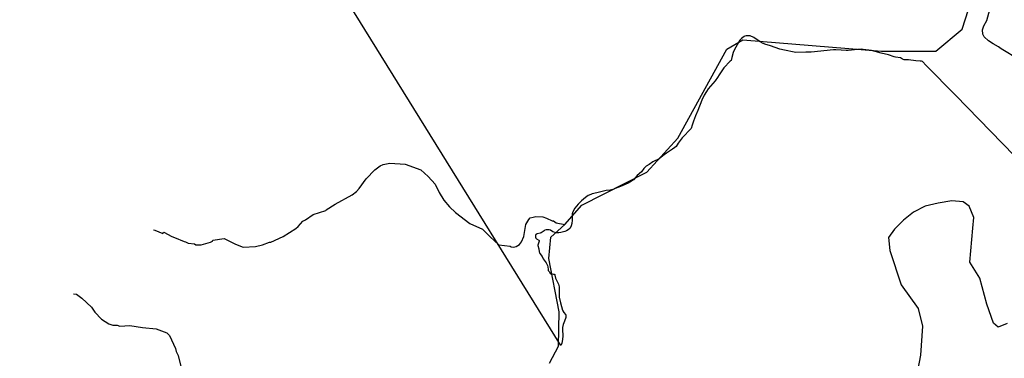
# Model space of a CAD drawing. Extents: x 1248089 to 1457196, y 820910 to 988753.
# Drawn here: x 1350937 to 1356670, y 871812 to 873785 of the extents above; entities that cross this region are included whole.
import ezdxf

# ---------------------------------------------------------------- set-up
doc = ezdxf.new("R2010")
doc.units = 0
for name, color, linetype in [('Exist Boundary Political City Limit New', 7, 'Continuous'), ('Exist Hydrographic Creek Single Shore', 7, 'Continuous'), ('Exist Hydrographic Misc Water Feature', 7, 'Continuous'), ('Exist Road Non-System Type 51', 7, 'Continuous'), ('Map Preparation Boundary City Limit Buffer Line', 7, 'Continuous')]:
    doc.layers.add(name, color=color, linetype=linetype)

msp = doc.modelspace()

# ---------------------------------------------------------------- linework, layer by layer
at = {"layer": 'Exist Boundary Political City Limit New'}
for points in [[(1354088.9, 871886), (1351625.2, 875861.9), (1351179.2, 875934.1), (1350875, 875919.1), (1350675.7, 875808.7), (1350272, 875545.5), (1349880.6, 875276.5)], [(1356934.2, 872782), (1356386.4, 873345.2), (1356216.3, 873518.6), (1356194.8, 873542.3), (1356187.6, 873542.9), (1356181, 873543.6), (1356155.7, 873544.8), (1356113.1, 873551.6), (1356096.3, 873550.9), (1356087.2, 873552), (1356078.3, 873555.2), (1356065.1, 873562.2), (1356037.2, 873567.1), (1356028.6, 873569.3), (1355996.4, 873579.6), (1355953.8, 873590.2), (1355896.9, 873606.3), (1355849, 873612.2), (1355837.5, 873612.7), (1355762.2, 873605.4), (1355749.8, 873605.5), (1355720.6, 873606.9), (1355688.8, 873608.8), (1355675.3, 873608.9), (1355546.6, 873596.3), (1355515, 873595.1), (1355454.8, 873594.8), (1355447.4, 873595.5), (1355389.7, 873607.6), (1355363.9, 873614), (1355309.8, 873632.5), (1355276.2, 873642.8), (1355262.2, 873648.6), (1355249.4, 873655.4), (1355212.3, 873680.4), (1355191, 873690.5), (1355185, 873691.5), (1355167.8, 873691.4), (1355160.4, 873689.6), (1355156.1, 873687.6), (1355139.3, 873676.3), (1355131.3, 873666.6), (1355123.7, 873655.7), (1355096.7, 873606.8), (1355091.6, 873593), (1355083.9, 873564.7), (1355082.1, 873554.9), (1355079.4, 873548.2), (1355073.4, 873543.2)], [(1355073.4, 873543.2), (1355036.9, 873504.9), (1355010.4, 873463.6), (1355000.9, 873447.6), (1354986.8, 873428), (1354946.2, 873381.6), (1354935.7, 873366.9), (1354922.8, 873344.9), (1354908.7, 873315.6), (1354885, 873255.2), (1354871.8, 873224.1), (1354861.1, 873192.9), (1354852.1, 873171.3), (1354846.3, 873150.7)], [(1354846.3, 873150.7), (1354795, 873096.7), (1354770.9, 873065.2), (1354759, 873047), (1354751.6, 873039.5), (1354738.1, 873030), (1354703.8, 873008.1), (1354690.2, 872998.5), (1354660.9, 872975), (1354624.7, 872956.8), (1354602.4, 872940.9), (1354586, 872931.8), (1354578.5, 872925.8), (1354571.4, 872917.8), (1354557.1, 872898.5), (1354532, 872876.9), (1354510.4, 872852.7), (1354493.3, 872839.8), (1354479.8, 872833), (1354444.9, 872817.9), (1354421, 872806.4), (1354390.1, 872794.7), (1354375.7, 872791.5), (1354352.5, 872789.8), (1354335.8, 872786.8), (1354297.5, 872776.1), (1354270.2, 872769.6), (1354263, 872767.3), (1354248.1, 872760.1), (1354231.1, 872749), (1354209.5, 872730.2), (1354189.1, 872709.8), (1354178.7, 872698.1), (1354169.5, 872686.1), (1354159.8, 872668.9), (1354155.9, 872659.7), (1354154.5, 872654.4), (1354153.5, 872640.8), (1354154.7, 872616.1), (1354152.5, 872597), (1354149.3, 872584.3), (1354143.4, 872570), (1354140.8, 872567.8), (1354131.5, 872560.9), (1354121.6, 872555.2), (1354111.2, 872551.1), (1354089, 872544.4), (1354076.1, 872543.1), (1354061.6, 872544.1), (1354054.9, 872545.3), (1354042.5, 872549.4), (1354027.3, 872558.8), (1354019.4, 872560.9), (1354010.8, 872561.3), (1354002, 872560.4), (1353994.5, 872557.9), (1353990.3, 872555.4), (1353974, 872543.4), (1353968.3, 872541.2), (1353950.6, 872536.7), (1353945.3, 872534.3), (1353941.6, 872530.6), (1353940.1, 872524.9), (1353940.9, 872518.5), (1353943.2, 872512.4), (1353947.4, 872507.6), (1353959.2, 872500.9), (1353961.2, 872499.1), (1353962.1, 872494.4), (1353961, 872488.4), (1353953.8, 872471.7), (1353953.5, 872468.4), (1353959.7, 872450.3)], [(1353959.7, 872450.3), (1353962.3, 872432), (1353963.5, 872427.9), (1353966, 872422.8), (1353979.1, 872404.3), (1353985.9, 872390.8), (1354003, 872368.1), (1354007, 872361), (1354010.5, 872353.3), (1354012.8, 872345.2), (1354013.7, 872328.6), (1354014.5, 872324.3), (1354022.8, 872315.1), (1354027.1, 872305.6), (1354029.8, 872304), (1354045.5, 872303), (1354049.9, 872302.1), (1354052.4, 872300), (1354053.8, 872296.7), (1354057.2, 872278.5), (1354069, 872256.6), (1354074.2, 872245), (1354077.7, 872229), (1354079.5, 872212), (1354079.2, 872167.6), (1354086.3, 872135.5), (1354098.3, 872093.3)], [(1354098.3, 872093.3), (1354099.7, 872088.7), (1354105.6, 872078.2), (1354115.4, 872067.7), (1354116.9, 872064.6), (1354118, 872057.8), (1354117.6, 872050.4), (1354116, 872043.3), (1354105.1, 872018.6), (1354102.2, 872010), (1354098.3, 871992.3), (1354097.5, 871982), (1354099, 871940.7), (1354098.1, 871924.4), (1354096.4, 871910.6), (1354093.6, 871899.7), (1354090.3, 871890.4), (1354088.9, 871886)]]:
    msp.add_lwpolyline(points, dxfattribs=at)
at = {"layer": 'Exist Hydrographic Creek Single Shore'}
msp.add_lwpolyline([(1354023.2, 871782.9), (1354075.2, 871883.6), (1354079.2, 872083.7), (1354019.2, 872393.6), (1354030.2, 872518.1), (1354111.3, 872590.9), (1354210.2, 872704.8), (1354589.2, 872897.5), (1354769.2, 873094.1), (1355055.2, 873613.6), (1355148.2, 873667.6), (1355955.2, 873602.2), (1356272.2, 873602.4), (1356425.3, 873730.5), (1356497.2, 873955.7), (1356523, 874015.1), (1356388.3, 874309.1), (1356410.2, 874558.1), (1356522.1, 874822.2), (1356592.2, 875032.6), (1356618.9, 875219.6), (1356645.5, 875403.3), (1356724.7, 875732.1)], dxfattribs=at)
at = {"layer": 'Exist Hydrographic Misc Water Feature'}
for points in [[(1356817.6, 873491.1), (1356786.3, 873525.8), (1356754.9, 873552.6), (1356652.3, 873614.9), (1356636.6, 873627.2), (1356604.9, 873643.9), (1356577.4, 873662.6), (1356553.9, 873685.2), (1356546.2, 873701.4), (1356542.7, 873725.5), (1356551.3, 873749.2), (1356568, 873780.8), (1356585.4, 873844.4), (1356582.5, 873892.5), (1356575.2, 873924.7), (1356556, 873965.1), (1356523, 874015.1)], [(1351716.7, 872559.7), (1351724.7, 872559.5), (1351770.2, 872538.5), (1351776.5, 872546.4), (1351823.8, 872521.3), (1351839.7, 872516.9), (1351895.2, 872491.7), (1351903.2, 872491.4), (1351919, 872483.1), (1351955, 872478.3), (1351962.9, 872474.1), (1351994.8, 872473.4), (1352049.2, 872488.2), (1352059.2, 872493.9), (1352061.4, 872499.9), (1352127.6, 872510.3), (1352193.4, 872477.9), (1352238.6, 872459.8), (1352310.6, 872464.2), (1352350.8, 872473.2), (1352391.1, 872488.3), (1352399.1, 872488.2), (1352471.9, 872522.5), (1352544.9, 872568.8), (1352559.3, 872580.4), (1352585.9, 872611.9), (1352602.1, 872619.5), (1352646.8, 872650.5), (1352719.3, 872672.8), (1352721.9, 872677.1), (1352774.5, 872710.5), (1352873.3, 872765.3), (1352897.8, 872784.8), (1352914.1, 872802.4), (1352955.4, 872857.5), (1353004.5, 872910.3), (1353037, 872933.5), (1353053.2, 872941.2), (1353093.4, 872948.3), (1353181.3, 872942.3), (1353272.8, 872909.9), (1353315.7, 872871.2), (1353356.7, 872826.2), (1353379.6, 872777.7), (1353406.6, 872733.1), (1353439.7, 872694.3), (1353475, 872661.5), (1353557.7, 872597.7), (1353632.9, 872563.9), (1353675.9, 872518.9), (1353726.9, 872473.8), (1353792.7, 872466.3), (1353798.6, 872462.1), (1353814.6, 872459.8), (1353828.6, 872463.5), (1353846.9, 872475), (1353859.3, 872490.7), (1353872, 872522.5), (1353883.5, 872592.2), (1353902.1, 872621.8), (1353910.3, 872629.6), (1353926.4, 872635.2), (1353942.5, 872638.9), (1353982.5, 872635.9), (1354004.4, 872629.4), (1354038, 872612.6), (1354046, 872612.5), (1354061.8, 872602.2), (1354111.3, 872590.9)], [(1351251.3, 872187.9), (1351268.5, 872186), (1351299.9, 872163.3), (1351354.8, 872110.1), (1351374.1, 872081.6), (1351413.2, 872040.6), (1351456.6, 872013.7), (1351480.4, 872005.2), (1351504.4, 872004.6), (1351520.3, 872000.2), (1351579.3, 872003.9), (1351652.1, 871991.5), (1351732, 871983.4), (1351793.4, 871960), (1351809.1, 871945.6), (1351845.4, 871868.8), (1351849.1, 871852.7), (1351860.5, 871828.4), (1351875.1, 871764.1), (1351890.2, 871723.7), (1351890, 871715.7), (1351916.6, 871651.1), (1351916.4, 871643.1), (1351930.2, 871614)]]:
    msp.add_lwpolyline(points, dxfattribs=at)
at = {"layer": 'Exist Road Non-System Type 51'}
msp.add_lwpolyline([(1356686.2, 872014.1), (1356634.5, 871993.4), (1356606.9, 872017.6), (1356569, 872128), (1356527.6, 872279.8), (1356469, 872372.9), (1356486.2, 872569.6), (1356493.1, 872633.4), (1356465.5, 872699), (1356431.1, 872723.2), (1356365.5, 872730.1), (1356286.2, 872716.3), (1356210.4, 872699), (1356141.4, 872664.5), (1356082.8, 872616.2), (1356031.1, 872564.4), (1355996.6, 872516.1), (1356003.5, 872440.2), (1356069, 872240.1), (1356169, 872102.1), (1356193.2, 871998.6), (1356182.8, 871829.5), (1356158.7, 871708.8)], dxfattribs=at)
at = {"layer": 'Map Preparation Boundary City Limit Buffer Line'}
for points in [[(1354088.9, 871886), (1351625.2, 875861.9), (1351179.2, 875934.1), (1350875, 875919.1), (1350675.7, 875808.7), (1350272, 875545.5), (1349880.6, 875276.5)], [(1356934.2, 872782), (1356386.4, 873345.2), (1356216.3, 873518.6), (1356194.8, 873542.3), (1356187.6, 873542.9), (1356181, 873543.6), (1356155.7, 873544.8), (1356113.1, 873551.6), (1356096.3, 873550.9), (1356087.2, 873552), (1356078.3, 873555.2), (1356065.1, 873562.2), (1356037.2, 873567.1), (1356028.6, 873569.3), (1355996.4, 873579.6), (1355953.8, 873590.2), (1355896.9, 873606.3), (1355849, 873612.2), (1355837.5, 873612.7), (1355762.2, 873605.4), (1355749.8, 873605.5), (1355720.6, 873606.9), (1355688.8, 873608.8), (1355675.3, 873608.9), (1355546.6, 873596.3), (1355515, 873595.1), (1355454.8, 873594.8), (1355447.4, 873595.5), (1355389.7, 873607.6), (1355363.9, 873614), (1355309.8, 873632.5), (1355276.2, 873642.8), (1355262.2, 873648.6), (1355249.4, 873655.4), (1355212.3, 873680.4), (1355191, 873690.5), (1355185, 873691.5), (1355167.8, 873691.4), (1355160.4, 873689.6), (1355156.1, 873687.6), (1355139.3, 873676.3), (1355131.3, 873666.6), (1355123.7, 873655.7), (1355096.7, 873606.8), (1355091.6, 873593), (1355083.9, 873564.7), (1355082.1, 873554.9), (1355079.4, 873548.2), (1355073.4, 873543.2)], [(1355073.4, 873543.2), (1355036.9, 873504.9), (1355010.4, 873463.6), (1355000.9, 873447.6), (1354986.8, 873428), (1354946.2, 873381.6), (1354935.7, 873366.9), (1354922.8, 873344.9), (1354908.7, 873315.6), (1354885, 873255.2), (1354871.8, 873224.1), (1354861.1, 873192.9), (1354852.1, 873171.3), (1354846.3, 873150.7)], [(1354846.3, 873150.7), (1354795, 873096.7), (1354770.9, 873065.2), (1354759, 873047), (1354751.6, 873039.5), (1354738.1, 873030), (1354703.8, 873008.1), (1354690.2, 872998.5), (1354660.9, 872975), (1354624.7, 872956.8), (1354602.4, 872940.9), (1354586, 872931.8), (1354578.5, 872925.8), (1354571.4, 872917.8), (1354557.1, 872898.5), (1354532, 872876.9), (1354510.4, 872852.7), (1354493.3, 872839.8), (1354479.8, 872833), (1354444.9, 872817.9), (1354421, 872806.4), (1354390.1, 872794.7), (1354375.7, 872791.5), (1354352.5, 872789.8), (1354335.8, 872786.8), (1354297.5, 872776.1), (1354270.2, 872769.6), (1354263, 872767.3), (1354248.1, 872760.1), (1354231.1, 872749), (1354209.5, 872730.2), (1354189.1, 872709.8), (1354178.7, 872698.1), (1354169.5, 872686.1), (1354159.8, 872668.9), (1354155.9, 872659.7), (1354154.5, 872654.4), (1354153.5, 872640.8), (1354154.7, 872616.1), (1354152.5, 872597), (1354149.3, 872584.3), (1354143.4, 872570), (1354140.8, 872567.8), (1354131.5, 872560.9), (1354121.6, 872555.2), (1354111.2, 872551.1), (1354089, 872544.4), (1354076.1, 872543.1), (1354061.6, 872544.1), (1354054.9, 872545.3), (1354042.5, 872549.4), (1354027.3, 872558.8), (1354019.4, 872560.9), (1354010.8, 872561.3), (1354002, 872560.4), (1353994.5, 872557.9), (1353990.3, 872555.4), (1353974, 872543.4), (1353968.3, 872541.2), (1353950.6, 872536.7), (1353945.3, 872534.3), (1353941.6, 872530.6), (1353940.1, 872524.9), (1353940.9, 872518.5), (1353943.2, 872512.4), (1353947.4, 872507.6), (1353959.2, 872500.9), (1353961.2, 872499.1), (1353962.1, 872494.4), (1353961, 872488.4), (1353953.8, 872471.7), (1353953.5, 872468.4), (1353959.7, 872450.3)], [(1353959.7, 872450.3), (1353962.3, 872432), (1353963.5, 872427.9), (1353966, 872422.8), (1353979.1, 872404.3), (1353985.9, 872390.8), (1354003, 872368.1), (1354007, 872361), (1354010.5, 872353.3), (1354012.8, 872345.2), (1354013.7, 872328.6), (1354014.5, 872324.3), (1354022.8, 872315.1), (1354027.1, 872305.6), (1354029.8, 872304), (1354045.5, 872303), (1354049.9, 872302.1), (1354052.4, 872300), (1354053.8, 872296.7), (1354057.2, 872278.5), (1354069, 872256.6), (1354074.2, 872245), (1354077.7, 872229), (1354079.5, 872212), (1354079.2, 872167.6), (1354086.3, 872135.5), (1354098.3, 872093.3)], [(1354098.3, 872093.3), (1354099.7, 872088.7), (1354105.6, 872078.2), (1354115.4, 872067.7), (1354116.9, 872064.6), (1354118, 872057.8), (1354117.6, 872050.4), (1354116, 872043.3), (1354105.1, 872018.6), (1354102.2, 872010), (1354098.3, 871992.3), (1354097.5, 871982), (1354099, 871940.7), (1354098.1, 871924.4), (1354096.4, 871910.6), (1354093.6, 871899.7), (1354090.3, 871890.4), (1354088.9, 871886)]]:
    msp.add_lwpolyline(points, dxfattribs=at)

doc.saveas('drawing.dxf')
